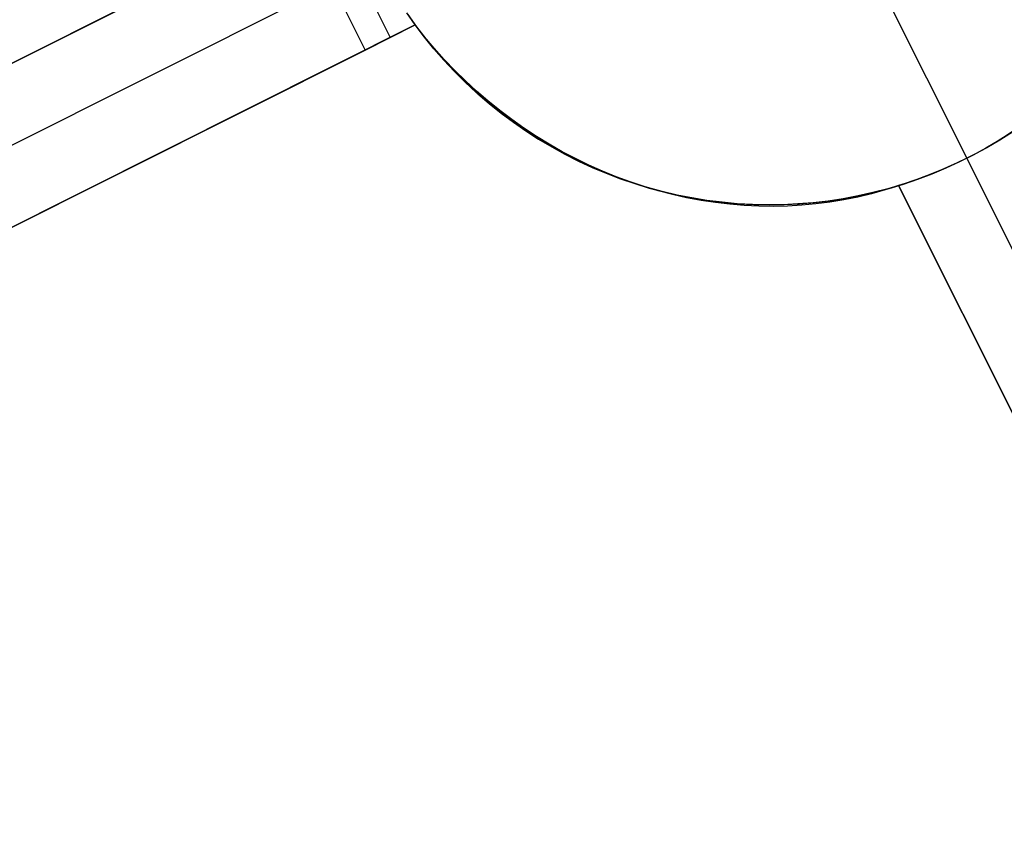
# Model space of a CAD drawing. Header units: millimetres. Extents: x 7986 to 9191, y -11326 to -10283.
# Tile 271 of 312: x 8650.92 to 8657.64, y -10608.56 to -10602.92. Entities that reach past the tile are written whole.
import ezdxf

# ---------------------------------------------------------------- set-up
doc = ezdxf.new("R2010")
doc.units = ezdxf.units.MM
doc.layers.add('color', color=7, linetype='Continuous')

msp = doc.modelspace()

# ---------------------------------------------------------------- linework, layer by layer
at = {"layer": 'color', "color": 254, "true_color": 0xcad1ee}
for p, q in [((8645.0904, -10606.1121, -8.7734), (8653.174, -10602.0608, -12.4196)), ((8645.0904, -10606.1121, -8.7734), (8653.174, -10602.0608, -12.4196)), ((8653.174, -10602.0608, -17.007), (8648.5829, -10604.3617, -17.007)), ((8653.0034, -10602.1463, -25.2406), (8653.4514, -10603.0404, -25.2406)), ((8652.8327, -10602.2319, -25.2406), (8645.0904, -10606.1121, -10.2406)), ((8652.8327, -10602.2319, -25.2406), (8645.0904, -10606.1121, -10.2406)), ((8652.8327, -10602.2319, -25.2406), (8653.2808, -10603.1259, -25.2406)), ((8652.8327, -10602.2319, -25.2406), (8653.2808, -10603.1259, -25.2406)), ((8656.6026, -10602.3, -33.2406), (8657.3867, -10603.8645, -33.2406)), ((8653.0568, -10602.6789, -25.2406), (8645.3144, -10606.5591, -10.2406)), ((8653.622, -10602.9548, -25.2406), (8653.564, -10602.8728, -25.2406)), ((8653.622, -10602.9548, -25.2406), (8653.564, -10602.8728, -25.2406)), ((8653.571, -10602.883, -33.2406), (8653.6312, -10602.9673, -33.2406)), ((8653.571, -10602.883, -33.2406), (8653.6312, -10602.9673, -33.2406)), ((8653.622, -10602.9548, -12.2904), (8645.5384, -10607.0061, -8.6307)), ((8653.622, -10602.9548, -12.2904), (8645.5384, -10607.0061, -8.6307)), ((8648.9941, -10605.2742, -16.9356), (8653.622, -10602.9548, -16.9356)), ((8653.2808, -10603.1259, -25.2406), (8653.622, -10602.9548, -25.2406)), ((8653.2808, -10603.1259, -25.2406), (8653.622, -10602.9548, -25.2406)), ((8653.622, -10602.9548, -12.2904), (8653.622, -10602.9548, -25.2406)), ((8653.6857, -10603.0355, -12.2862), (8653.622, -10602.9548, -12.2904)), ((8653.622, -10602.9548, -12.2904), (8653.622, -10602.9548, -25.2406)), ((8653.6848, -10603.0375, -22.7591), (8653.622, -10602.9548, -22.7591)), ((8653.6857, -10603.0355, -12.2862), (8653.622, -10602.9548, -12.2904)), ((8653.6312, -10602.9673, -33.2406), (8653.6943, -10603.0495, -33.2406)), ((8653.6312, -10602.9673, -33.2406), (8653.6943, -10603.0495, -33.2406)), ((8653.7503, -10603.1179, -22.7591), (8653.6848, -10603.0375, -22.7591)), ((8653.7519, -10603.1142, -12.2835), (8653.6857, -10603.0355, -12.2862)), ((8653.7519, -10603.1142, -12.2835), (8653.6857, -10603.0355, -12.2862)), ((8653.6943, -10603.0495, -33.2406), (8653.7601, -10603.1294, -33.2406)), ((8653.6943, -10603.0495, -33.2406), (8653.7601, -10603.1294, -33.2406)), ((8645.5384, -10607.0061, -10.2406), (8653.2808, -10603.1259, -25.2406)), ((8645.5384, -10607.0061, -10.2406), (8653.2808, -10603.1259, -25.2406)), ((8653.8186, -10603.196, -22.7591), (8653.7503, -10603.1179, -22.7591)), ((8653.8206, -10603.1907, -12.2822), (8653.7519, -10603.1142, -12.2835)), ((8653.8206, -10603.1907, -12.2822), (8653.7519, -10603.1142, -12.2835)), ((8653.7601, -10603.1294, -33.2406), (8653.8287, -10603.2071, -33.2406)), ((8653.7601, -10603.1294, -33.2406), (8653.8287, -10603.2071, -33.2406)), ((8653.8895, -10603.2717, -22.7591), (8653.8186, -10603.196, -22.7591)), ((8653.8918, -10603.265, -12.2823), (8653.8206, -10603.1907, -12.2822)), ((8653.8918, -10603.265, -12.2823), (8653.8206, -10603.1907, -12.2822)), ((8653.8287, -10603.2071, -33.2406), (8653.8999, -10603.2823, -33.2406)), ((8653.8287, -10603.2071, -33.2406), (8653.8999, -10603.2823, -33.2406)), ((8653.9631, -10603.3449, -22.7591), (8653.8895, -10603.2717, -22.7591)), ((8653.9652, -10603.337, -12.2839), (8653.8918, -10603.265, -12.2823)), ((8653.9652, -10603.337, -12.2839), (8653.8918, -10603.265, -12.2823)), ((8653.8999, -10603.2823, -33.2406), (8653.9736, -10603.355, -33.2406)), ((8653.8999, -10603.2823, -33.2406), (8653.9736, -10603.355, -33.2406)), ((8654.0391, -10603.4155, -22.7591), (8653.9631, -10603.3449, -22.7591)), ((8654.041, -10603.4065, -12.2868), (8653.9652, -10603.337, -12.2839)), ((8654.041, -10603.4065, -12.2868), (8653.9652, -10603.337, -12.2839)), ((8653.9736, -10603.355, -33.2406), (8654.0498, -10603.4251, -33.2406)), ((8653.9736, -10603.355, -33.2406), (8654.0498, -10603.4251, -33.2406)), ((8654.1175, -10603.4834, -22.7591), (8654.0391, -10603.4155, -22.7591)), ((8654.1188, -10603.4736, -12.2912), (8654.041, -10603.4065, -12.2868)), ((8654.1188, -10603.4736, -12.2912), (8654.041, -10603.4065, -12.2868)), ((8654.0498, -10603.4251, -33.2406), (8654.1284, -10603.4925, -33.2406)), ((8654.0498, -10603.4251, -33.2406), (8654.1284, -10603.4925, -33.2406)), ((8654.1982, -10603.5486, -22.7591), (8654.1175, -10603.4834, -22.7591)), ((8654.1987, -10603.5381, -12.2971), (8654.1188, -10603.4736, -12.2912)), ((8654.1987, -10603.5381, -12.2971), (8654.1188, -10603.4736, -12.2912)), ((8654.1284, -10603.4925, -33.2406), (8654.2093, -10603.5572, -33.2406)), ((8654.1284, -10603.4925, -33.2406), (8654.2093, -10603.5572, -33.2406)), ((8654.2811, -10603.611, -22.7591), (8654.1982, -10603.5486, -22.7591)), ((8654.2806, -10603.5999, -12.3043), (8654.1987, -10603.5381, -12.2971)), ((8654.2806, -10603.5999, -12.3043), (8654.1987, -10603.5381, -12.2971)), ((8654.2093, -10603.5572, -33.2406), (8654.2924, -10603.6191, -33.2406)), ((8654.2093, -10603.5572, -33.2406), (8654.2924, -10603.6191, -33.2406)), ((8654.3643, -10603.6591, -12.3129), (8654.2806, -10603.5999, -12.3043)), ((8654.3643, -10603.6591, -12.3129), (8654.2806, -10603.5999, -12.3043)), ((8654.3661, -10603.6704, -22.7591), (8654.2811, -10603.611, -22.7591)), ((8654.2924, -10603.6191, -33.2406), (8654.3775, -10603.678, -33.2406)), ((8654.2924, -10603.6191, -33.2406), (8654.3775, -10603.678, -33.2406)), ((8654.4498, -10603.7154, -12.3229), (8654.3643, -10603.6591, -12.3129)), ((8654.4498, -10603.7154, -12.3229), (8654.3643, -10603.6591, -12.3129)), ((8654.4531, -10603.7269, -22.7591), (8654.3661, -10603.6704, -22.7591)), ((8654.3775, -10603.678, -33.2406), (8654.4646, -10603.734, -33.2406)), ((8654.3775, -10603.678, -33.2406), (8654.4646, -10603.734, -33.2406)), ((8654.537, -10603.7688, -12.3343), (8654.4498, -10603.7154, -12.3229)), ((8654.537, -10603.7688, -12.3343), (8654.4498, -10603.7154, -12.3229)), ((8654.5421, -10603.7803, -22.7591), (8654.4531, -10603.7269, -22.7591)), ((8654.4646, -10603.734, -33.2406), (8654.5536, -10603.787, -33.2406)), ((8654.4646, -10603.734, -33.2406), (8654.5536, -10603.787, -33.2406)), ((8657.6375, -10603.7234, -20.2543), (8657.5762, -10603.7609, -20.2483)), ((8657.6375, -10603.7234, -20.2543), (8657.5762, -10603.7609, -20.2483)), ((8657.6938, -10603.6871, -22.7591), (8657.6062, -10603.7427, -22.7591)), ((8657.6128, -10603.7387, -33.2406), (8657.7001, -10603.683, -33.2406)), ((8657.6128, -10603.7387, -33.2406), (8657.7001, -10603.683, -33.2406)), ((8657.6978, -10603.6846, -20.2621), (8657.6375, -10603.7234, -20.2543)), ((8657.6978, -10603.6846, -20.2621), (8657.6375, -10603.7234, -20.2543)), ((8654.6256, -10603.8194, -12.3471), (8654.537, -10603.7688, -12.3343)), ((8654.6256, -10603.8194, -12.3471), (8654.537, -10603.7688, -12.3343)), ((8654.6328, -10603.8306, -22.7591), (8654.5421, -10603.7803, -22.7591)), ((8654.5536, -10603.787, -33.2406), (8654.6444, -10603.8368, -33.2406)), ((8654.5536, -10603.787, -33.2406), (8654.6444, -10603.8368, -33.2406)), ((8657.5168, -10603.7953, -22.7591), (8657.4256, -10603.8447, -22.7591)), ((8657.4328, -10603.8409, -33.2406), (8657.5237, -10603.7914, -33.2406)), ((8657.4328, -10603.8409, -33.2406), (8657.5237, -10603.7914, -33.2406)), ((8657.5139, -10603.7969, -20.244), (8657.4507, -10603.8315, -20.2415)), ((8657.5139, -10603.7969, -20.244), (8657.4507, -10603.8315, -20.2415)), ((8657.5762, -10603.7609, -20.2483), (8657.5139, -10603.7969, -20.244)), ((8657.5762, -10603.7609, -20.2483), (8657.5139, -10603.7969, -20.244)), ((8657.6062, -10603.7427, -22.7591), (8657.5168, -10603.7953, -22.7591)), ((8657.5237, -10603.7914, -33.2406), (8657.6128, -10603.7387, -33.2406)), ((8657.5237, -10603.7914, -33.2406), (8657.6128, -10603.7387, -33.2406)), ((8654.7158, -10603.8669, -12.3612), (8654.6256, -10603.8194, -12.3471)), ((8654.7158, -10603.8669, -12.3612), (8654.6256, -10603.8194, -12.3471)), ((8654.7252, -10603.8778, -22.7591), (8654.6328, -10603.8306, -22.7591)), ((8654.6444, -10603.8368, -33.2406), (8654.7369, -10603.8835, -33.2406)), ((8654.6444, -10603.8368, -33.2406), (8654.7369, -10603.8835, -33.2406)), ((8654.8072, -10603.9114, -12.3766), (8654.7158, -10603.8669, -12.3612)), ((8654.8072, -10603.9114, -12.3766), (8654.7158, -10603.8669, -12.3612)), ((8657.3867, -10603.8645, -20.2406), (8657.3218, -10603.8961, -20.2415)), ((8657.3867, -10603.8645, -20.2406), (8657.3218, -10603.8961, -20.2415)), ((8657.4256, -10603.8447, -22.7591), (8657.3327, -10603.8909, -22.7591)), ((8657.3402, -10603.8873, -33.2406), (8657.4328, -10603.8409, -33.2406)), ((8657.3402, -10603.8873, -33.2406), (8657.4328, -10603.8409, -33.2406)), ((8657.4507, -10603.8315, -20.2415), (8657.3867, -10603.8645, -20.2406)), ((8657.4507, -10603.8315, -20.2415), (8657.3867, -10603.8645, -20.2406)), ((8659.6269, -10608.3346, -15.2406), (8657.3867, -10603.8645, -20.2406)), ((8657.3867, -10603.8645, -20.2406), (8657.3867, -10603.8645, -33.2406)), ((8654.8192, -10603.9217, -22.7591), (8654.7252, -10603.8778, -22.7591)), ((8654.7369, -10603.8835, -33.2406), (8654.8309, -10603.9269, -33.2406)), ((8654.7369, -10603.8835, -33.2406), (8654.8309, -10603.9269, -33.2406)), ((8654.8999, -10603.9528, -12.3934), (8654.8072, -10603.9114, -12.3766)), ((8654.8999, -10603.9528, -12.3934), (8654.8072, -10603.9114, -12.3766)), ((8654.9146, -10603.9624, -22.7591), (8654.8192, -10603.9217, -22.7591)), ((8654.8309, -10603.9269, -33.2406), (8654.9263, -10603.9671, -33.2406)), ((8654.8309, -10603.9269, -33.2406), (8654.9263, -10603.9671, -33.2406)), ((8657.2383, -10603.9339, -22.7591), (8657.1424, -10603.9736, -22.7591)), ((8657.1505, -10603.9704, -33.2406), (8657.246, -10603.9305, -33.2406)), ((8657.1505, -10603.9704, -33.2406), (8657.246, -10603.9305, -33.2406)), ((8657.2563, -10603.926, -20.244), (8657.1902, -10603.9544, -20.2483)), ((8657.2563, -10603.926, -20.244), (8657.1902, -10603.9544, -20.2483)), ((8657.3327, -10603.8909, -22.7591), (8657.2383, -10603.9339, -22.7591)), ((8657.246, -10603.9305, -33.2406), (8657.3402, -10603.8873, -33.2406)), ((8657.246, -10603.9305, -33.2406), (8657.3402, -10603.8873, -33.2406)), ((8657.3218, -10603.8961, -20.2415), (8657.2563, -10603.926, -20.244)), ((8657.3218, -10603.8961, -20.2415), (8657.2563, -10603.926, -20.244)), ((8654.9936, -10603.991, -12.4115), (8654.8999, -10603.9528, -12.3934)), ((8654.9936, -10603.991, -12.4115), (8654.8999, -10603.9528, -12.3934)), ((8655.0114, -10603.9997, -22.7591), (8654.9146, -10603.9624, -22.7591)), ((8654.9263, -10603.9671, -33.2406), (8655.0231, -10604.004, -33.2406)), ((8654.9263, -10603.9671, -33.2406), (8655.0231, -10604.004, -33.2406)), ((8655.0884, -10604.026, -12.4308), (8654.9936, -10603.991, -12.4115)), ((8655.0884, -10604.026, -12.4308), (8654.9936, -10603.991, -12.4115)), ((8655.1094, -10604.0337, -22.7591), (8655.0114, -10603.9997, -22.7591)), ((8657.1424, -10603.9736, -22.7591), (8657.0453, -10604.01, -22.7591)), ((8657.0536, -10604.007, -33.2406), (8657.1505, -10603.9704, -33.2406)), ((8657.0536, -10604.007, -33.2406), (8657.1505, -10603.9704, -33.2406)), ((8657.1235, -10603.9811, -20.2543), (8657.0563, -10604.0061, -20.2621)), ((8657.1235, -10603.9811, -20.2543), (8657.0563, -10604.0061, -20.2621)), ((8657.1902, -10603.9544, -20.2483), (8657.1235, -10603.9811, -20.2543)), ((8657.1902, -10603.9544, -20.2483), (8657.1235, -10603.9811, -20.2543)), ((8655.0231, -10604.004, -33.2406), (8655.1211, -10604.0375, -33.2406)), ((8655.0231, -10604.004, -33.2406), (8655.1211, -10604.0375, -33.2406)), ((8655.184, -10604.0578, -12.4513), (8655.0884, -10604.026, -12.4308)), ((8655.184, -10604.0578, -12.4513), (8655.0884, -10604.026, -12.4308)), ((8655.2086, -10604.0643, -22.7591), (8655.1094, -10604.0337, -22.7591)), ((8655.1211, -10604.0375, -33.2406), (8655.2202, -10604.0676, -33.2406)), ((8655.1211, -10604.0375, -33.2406), (8655.2202, -10604.0676, -33.2406)), ((8655.2804, -10604.0863, -12.4731), (8655.184, -10604.0578, -12.4513)), ((8655.2804, -10604.0863, -12.4731), (8655.184, -10604.0578, -12.4513)), ((8655.3087, -10604.0914, -22.7591), (8655.2086, -10604.0643, -22.7591)), ((8655.2202, -10604.0676, -33.2406), (8655.3203, -10604.0943, -33.2406)), ((8655.2202, -10604.0676, -33.2406), (8655.3203, -10604.0943, -33.2406)), ((8656.7562, -10604.0964, -33.2406), (8656.8563, -10604.07, -33.2406)), ((8656.7562, -10604.0964, -33.2406), (8656.8563, -10604.07, -33.2406)), ((8656.9209, -10604.051, -12.9999), (8656.8296, -10604.0803, -12.9624)), ((8656.9209, -10604.051, -12.9999), (8656.8296, -10604.0803, -12.9624)), ((8656.9469, -10604.0429, -22.7591), (8656.8475, -10604.0725, -22.7591)), ((8656.8563, -10604.07, -33.2406), (8656.9555, -10604.0402, -33.2406)), ((8656.8563, -10604.07, -33.2406), (8656.9555, -10604.0402, -33.2406)), ((8656.9887, -10604.0294, -20.2715), (8656.9209, -10604.051, -20.2826)), ((8656.9887, -10604.0294, -20.2715), (8656.9209, -10604.051, -20.2826)), ((8656.9209, -10604.051, -20.2826), (8659.1799, -10608.5586, -15.2406)), ((8656.9209, -10604.051, -20.2826), (8656.9209, -10604.051, -12.9999)), ((8659.1799, -10608.5586, -12.4832), (8656.9209, -10604.051, -12.9999)), ((8656.9209, -10604.051, -20.2826), (8659.1799, -10608.5586, -15.2406)), ((8656.9209, -10604.051, -16.3829), (8658.6681, -10607.5374, -16.3829)), ((8656.9209, -10604.051, -20.2826), (8656.9209, -10604.051, -12.9999)), ((8659.1799, -10608.5586, -12.4832), (8656.9209, -10604.051, -12.9999)), ((8657.0453, -10604.01, -22.7591), (8656.9469, -10604.0429, -22.7591)), ((8656.9555, -10604.0402, -33.2406), (8657.0536, -10604.007, -33.2406)), ((8656.9555, -10604.0402, -33.2406), (8657.0536, -10604.007, -33.2406)), ((8657.0563, -10604.0061, -20.2621), (8656.9887, -10604.0294, -20.2715)), ((8657.0563, -10604.0061, -20.2621), (8656.9887, -10604.0294, -20.2715)), ((8655.3775, -10604.1115, -12.4961), (8655.2804, -10604.0863, -12.4731)), ((8655.3775, -10604.1115, -12.4961), (8655.2804, -10604.0863, -12.4731)), ((8655.4097, -10604.115, -22.7591), (8655.3087, -10604.0914, -22.7591)), ((8655.3203, -10604.0943, -33.2406), (8655.4212, -10604.1175, -33.2406)), ((8655.3203, -10604.0943, -33.2406), (8655.4212, -10604.1175, -33.2406)), ((8655.4751, -10604.1333, -12.5203), (8655.3775, -10604.1115, -12.4961)), ((8655.4751, -10604.1333, -12.5203), (8655.3775, -10604.1115, -12.4961)), ((8655.5115, -10604.1351, -22.7591), (8655.4097, -10604.115, -22.7591)), ((8655.4212, -10604.1175, -33.2406), (8655.5229, -10604.1371, -33.2406)), ((8655.4212, -10604.1175, -33.2406), (8655.5229, -10604.1371, -33.2406)), ((8655.573, -10604.1518, -12.5456), (8655.4751, -10604.1333, -12.5203)), ((8655.573, -10604.1518, -12.5456), (8655.4751, -10604.1333, -12.5203)), ((8655.6139, -10604.1517, -22.7591), (8655.5115, -10604.1351, -22.7591)), ((8655.5229, -10604.1371, -33.2406), (8655.6252, -10604.1533, -33.2406)), ((8655.5229, -10604.1371, -33.2406), (8655.6252, -10604.1533, -33.2406)), ((8656.6458, -10604.1212, -22.7591), (8656.5438, -10604.1403, -22.7591)), ((8656.6436, -10604.1288, -12.8893), (8656.549, -10604.148, -12.8538)), ((8656.6436, -10604.1288, -12.8893), (8656.549, -10604.148, -12.8538)), ((8656.5534, -10604.1387, -33.2406), (8656.6552, -10604.1193, -33.2406)), ((8656.5534, -10604.1387, -33.2406), (8656.6552, -10604.1193, -33.2406)), ((8656.7372, -10604.1062, -12.9255), (8656.6436, -10604.1288, -12.8893)), ((8656.7372, -10604.1062, -12.9255), (8656.6436, -10604.1288, -12.8893)), ((8656.747, -10604.0986, -22.7591), (8656.6458, -10604.1212, -22.7591)), ((8656.6552, -10604.1193, -33.2406), (8656.7562, -10604.0964, -33.2406)), ((8656.6552, -10604.1193, -33.2406), (8656.7562, -10604.0964, -33.2406)), ((8656.8296, -10604.0803, -12.9624), (8656.7372, -10604.1062, -12.9255)), ((8656.8296, -10604.0803, -12.9624), (8656.7372, -10604.1062, -12.9255)), ((8656.8475, -10604.0725, -22.7591), (8656.747, -10604.0986, -22.7591)), ((8655.6713, -10604.1668, -12.572), (8655.573, -10604.1518, -12.5456)), ((8655.6713, -10604.1668, -12.572), (8655.573, -10604.1518, -12.5456)), ((8655.7168, -10604.1648, -22.7591), (8655.6139, -10604.1517, -22.7591)), ((8655.6252, -10604.1533, -33.2406), (8655.7279, -10604.166, -33.2406)), ((8655.6252, -10604.1533, -33.2406), (8655.7279, -10604.166, -33.2406)), ((8655.7697, -10604.1785, -12.5995), (8655.6713, -10604.1668, -12.572)), ((8655.7697, -10604.1785, -12.5995), (8655.6713, -10604.1668, -12.572)), ((8655.8201, -10604.1742, -22.7591), (8655.7168, -10604.1648, -22.7591)), ((8655.7279, -10604.166, -33.2406), (8655.8311, -10604.175, -33.2406)), ((8655.7279, -10604.166, -33.2406), (8655.8311, -10604.175, -33.2406)), ((8655.8682, -10604.1867, -12.628), (8655.7697, -10604.1785, -12.5995)), ((8655.8682, -10604.1867, -12.628), (8655.7697, -10604.1785, -12.5995)), ((8655.9237, -10604.1801, -22.7591), (8655.8201, -10604.1742, -22.7591)), ((8655.8311, -10604.175, -33.2406), (8655.9345, -10604.1806, -33.2406)), ((8655.8311, -10604.175, -33.2406), (8655.9345, -10604.1806, -33.2406)), ((8655.9666, -10604.1915, -12.6575), (8655.8682, -10604.1867, -12.628)), ((8655.9666, -10604.1915, -12.6575), (8655.8682, -10604.1867, -12.628)), ((8656.0274, -10604.1825, -22.7591), (8655.9237, -10604.1801, -22.7591)), ((8655.9345, -10604.1806, -33.2406), (8656.0381, -10604.1825, -33.2406)), ((8655.9345, -10604.1806, -33.2406), (8656.0381, -10604.1825, -33.2406)), ((8656.0649, -10604.1928, -12.688), (8655.9666, -10604.1915, -12.6575)), ((8656.0649, -10604.1928, -12.688), (8655.9666, -10604.1915, -12.6575)), ((8656.1312, -10604.1812, -22.7591), (8656.0274, -10604.1825, -22.7591)), ((8656.0381, -10604.1825, -33.2406), (8656.1416, -10604.1809, -33.2406)), ((8656.0381, -10604.1825, -33.2406), (8656.1416, -10604.1809, -33.2406)), ((8656.1628, -10604.1907, -12.7195), (8656.0649, -10604.1928, -12.688)), ((8656.1628, -10604.1907, -12.7195), (8656.0649, -10604.1928, -12.688)), ((8656.2348, -10604.1763, -22.7591), (8656.1312, -10604.1812, -22.7591)), ((8656.1416, -10604.1809, -33.2406), (8656.2451, -10604.1757, -33.2406)), ((8656.1416, -10604.1809, -33.2406), (8656.2451, -10604.1757, -33.2406)), ((8656.2603, -10604.1852, -12.7518), (8656.1628, -10604.1907, -12.7195)), ((8656.2603, -10604.1852, -12.7518), (8656.1628, -10604.1907, -12.7195)), ((8656.3382, -10604.1679, -22.7591), (8656.2348, -10604.1763, -22.7591)), ((8656.2451, -10604.1757, -33.2406), (8656.3483, -10604.1669, -33.2406)), ((8656.2451, -10604.1757, -33.2406), (8656.3483, -10604.1669, -33.2406)), ((8656.3572, -10604.1762, -12.785), (8656.2603, -10604.1852, -12.7518)), ((8656.3572, -10604.1762, -12.785), (8656.2603, -10604.1852, -12.7518)), ((8656.4413, -10604.1559, -22.7591), (8656.3382, -10604.1679, -22.7591)), ((8656.3483, -10604.1669, -33.2406), (8656.4511, -10604.1545, -33.2406)), ((8656.3483, -10604.1669, -33.2406), (8656.4511, -10604.1545, -33.2406)), ((8656.4535, -10604.1638, -12.819), (8656.3572, -10604.1762, -12.785)), ((8656.4535, -10604.1638, -12.819), (8656.3572, -10604.1762, -12.785)), ((8656.5438, -10604.1403, -22.7591), (8656.4413, -10604.1559, -22.7591)), ((8656.4511, -10604.1545, -33.2406), (8656.5534, -10604.1387, -33.2406)), ((8656.4511, -10604.1545, -33.2406), (8656.5534, -10604.1387, -33.2406)), ((8656.549, -10604.148, -12.8538), (8656.4535, -10604.1638, -12.819)), ((8656.549, -10604.148, -12.8538), (8656.4535, -10604.1638, -12.819))]:
    msp.add_line(p, q, dxfattribs=at)

doc.saveas('drawing.dxf')
